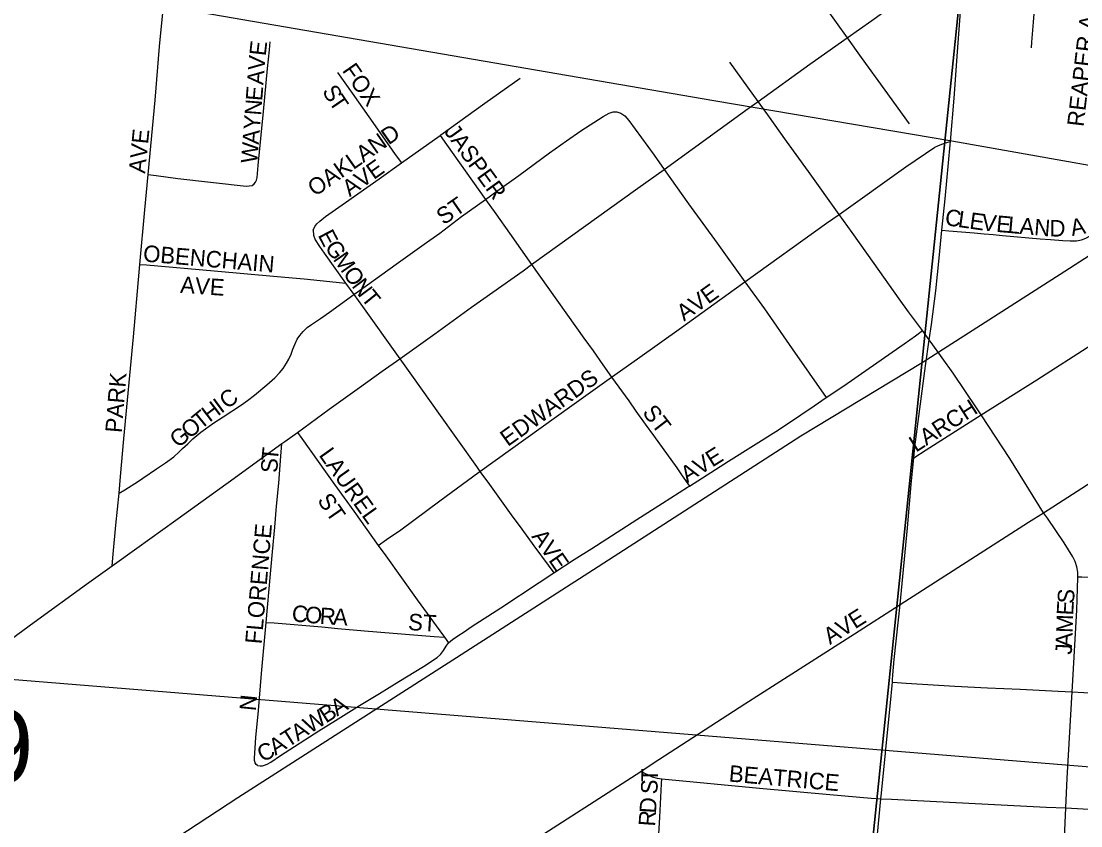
# Model space of a CAD drawing. Extents: x -209 to 4852, y 0 to 905.
# Drawn here: x 140.68 to 152.8, y 281.42 to 290.63 of the extents above; entities that cross this region are included whole.
import ezdxf

# ---------------------------------------------------------------- set-up
doc = ezdxf.new("R2010")
doc.units = 0
for name, color, linetype in [('GM_X_Airport_Location_Class_2', 7, 'Continuous'), ('GM_X_Airport_Location_Class_3', 7, 'Continuous'), ('GM_X_County_Subdivision_Text', 7, 'Continuous'), ('GM_X_Minor_River', 7, 'Continuous'), ('GM_X_Township_Road_Text', 7, 'Continuous'), ('GM_X_US_Route', 7, 'Continuous'), ('SH_Text', 7, 'Continuous')]:
    doc.layers.add(name, color=color, linetype=linetype)

msp = doc.modelspace()

# ---------------------------------------------------------------- linework, layer by layer
at = {"layer": 'GM_X_Airport_Location_Class_2'}
for points in [[(149.091, 291.865), (149.15, 291.788), (149.317, 291.57), (149.751, 290.969), (150.129, 290.439)], [(152.237, 290.324), (152.242, 290.391), (152.262, 290.62), (152.291, 291.009), (152.317, 291.321), (152.334, 291.57), (152.34, 291.661)], [(151.311, 289.255), (151.354, 289.75), (151.393, 290.279), (151.42, 290.638), (151.443, 290.953), (151.467, 291.415)], [(142.136, 288.876), (142.215, 289.725), (142.264, 290.34), (142.302, 290.725)], [(143.346, 288.768), (143.362, 288.79), (143.373, 288.812), (143.381, 288.843), (143.387, 288.888), (143.394, 288.978), (143.456, 289.597), (143.501, 290.088), (143.522, 290.301), (143.532, 290.394)], [(150.129, 290.439), (150.289, 290.213), (150.559, 289.842), (150.84, 289.457)], [(149.111, 289.713), (148.994, 289.875), (148.787, 290.161)], [(144.3, 290.045), (144.47, 289.806), (144.66, 289.537), (144.893, 289.206), (144.962, 289.106), (145.032, 289.008)], [(145.474, 289.324), (145.484, 289.331), (145.984, 289.694), (146.388, 289.979)], [(150.038, 288.42), (149.686, 288.91), (149.437, 289.259), (149.222, 289.56), (149.111, 289.713)], [(145.995, 288.592), (146.122, 288.684), (146.374, 288.866), (146.725, 289.125), (146.919, 289.261), (147.082, 289.375), (147.339, 289.54), (147.407, 289.579), (147.452, 289.592), (147.496, 289.592)], [(147.496, 289.592), (147.543, 289.579), (147.586, 289.547), (147.631, 289.496), (147.923, 289.096), (148.036, 288.935)], [(145.032, 289.008), (145.474, 289.324)], [(145.474, 289.324), (145.548, 289.22), (145.995, 288.592)], [(150.038, 288.42), (150.802, 288.965), (151.134, 289.188), (151.166, 289.205), (151.192, 289.217), (151.253, 289.237), (151.311, 289.255)], [(151.214, 288.239), (151.249, 288.598), (151.308, 289.217), (151.311, 289.255)], [(144.021, 288.238), (144.043, 288.283), (144.066, 288.312), (144.099, 288.344), (144.164, 288.395), (144.393, 288.556), (144.779, 288.827), (145.032, 289.008)], [(148.036, 288.935), (148.315, 288.541), (148.642, 288.092), (148.961, 287.647)], [(142.039, 287.848), (142.098, 288.473), (142.136, 288.876)], [(142.136, 288.876), (142.226, 288.864), (142.474, 288.831), (143.255, 288.744), (143.292, 288.746), (143.323, 288.752), (143.346, 288.768)], [(144.488, 287.504), (144.644, 287.615), (144.78, 287.713), (144.997, 287.868), (145.319, 288.099), (145.47, 288.207), (145.718, 288.394), (145.995, 288.592)], [(145.995, 288.592), (146.111, 288.428), (146.267, 288.204), (146.521, 287.845)], [(151.214, 288.239), (151.293, 288.232), (151.581, 288.208), (151.695, 288.198), (151.798, 288.189), (151.907, 288.18), (152.337, 288.14), (152.454, 288.132), (152.597, 288.12), (152.682, 288.117), (152.752, 288.118), (152.808, 288.127), (152.861, 288.147), (152.965, 288.206), (153.12, 288.307), (153.353, 288.458), (153.425, 288.499), (153.493, 288.534), (153.567, 288.566)], [(148.961, 287.647), (149.895, 288.318), (150.038, 288.42)], [(150.99, 287.091), (150.833, 287.304), (150.725, 287.455), (150.438, 287.857), (150.188, 288.211), (150.038, 288.42)], [(144.021, 288.238), (144.027, 288.183), (144.045, 288.13), (144.095, 288.051), (144.149, 287.975), (144.394, 287.635)], [(151.069, 286.986), (151.094, 287.162), (151.143, 287.547), (151.182, 287.918), (151.214, 288.239)], [(141.802, 285.229), (141.82, 285.42), (141.858, 285.851), (141.966, 287.021), (142.031, 287.76), (142.039, 287.848)], [(142.039, 287.848), (142.115, 287.842), (142.891, 287.774), (143.612, 287.711), (143.919, 287.681), (144.287, 287.645), (144.394, 287.635)], [(146.521, 287.845), (147.119, 287.003), (147.225, 286.858), (147.336, 286.699), (147.435, 286.559)], [(144.394, 287.635), (144.488, 287.504)], [(147.435, 286.559), (147.73, 286.768), (148.236, 287.125), (148.839, 287.559), (148.961, 287.647)], [(148.961, 287.647), (149.183, 287.34), (149.5, 286.883), (149.889, 286.326)], [(151.664, 286.125), (152.298, 286.529), (152.929, 286.932), (154.078, 287.682), (154.091, 287.692)], [(141.802, 285.229), (141.868, 285.27), (142.023, 285.367), (142.074, 285.403), (142.23, 285.508), (142.335, 285.576), (142.43, 285.648), (142.486, 285.698), (142.528, 285.74), (142.588, 285.796), (142.646, 285.853), (142.738, 285.928), (142.888, 286.036), (142.993, 286.103), (143.201, 286.241), (143.273, 286.292), (143.351, 286.352), (143.494, 286.469), (143.585, 286.551), (143.639, 286.608), (143.679, 286.656), (143.719, 286.716), (143.745, 286.762), (143.771, 286.82), (143.791, 286.879), (143.812, 286.931), (143.84, 286.991), (143.869, 287.035), (143.909, 287.082), (143.954, 287.124), (144.003, 287.161), (144.108, 287.229), (144.209, 287.301), (144.488, 287.504)], [(144.488, 287.504), (144.587, 287.367), (145.013, 286.769)], [(149.889, 286.326), (150.091, 286.459), (150.38, 286.66), (150.78, 286.939), (150.913, 287.032), (150.99, 287.091)], [(151.069, 286.986), (150.99, 287.091)], [(150.892, 285.634), (150.904, 285.761), (151.025, 286.689), (151.069, 286.986)], [(151.664, 286.125), (151.618, 286.196), (151.341, 286.605), (151.09, 286.956), (151.069, 286.986)], [(145.013, 286.769), (145.166, 286.554), (145.456, 286.147), (145.891, 285.536), (145.93, 285.48)], [(145.93, 285.48), (146.982, 286.233), (147.435, 286.559)], [(147.435, 286.559), (147.631, 286.286), (147.714, 286.17), (147.82, 286.021), (147.913, 285.892), (148.18, 285.519), (148.244, 285.43), (148.328, 285.312)], [(152.375, 285.007), (152.986, 285.399), (154.033, 286.071), (154.634, 286.459), (154.814, 286.577)], [(148.328, 285.312), (148.774, 285.596), (149.345, 285.956), (149.598, 286.128), (149.753, 286.231), (149.889, 286.326)], [(150.892, 285.634), (151.035, 285.725), (151.664, 286.125)], [(152.375, 285.007), (151.99, 285.627), (151.664, 286.125)], [(143.842, 285.926), (143.893, 285.855), (144.268, 285.329), (144.486, 285.024), (144.766, 284.633)], [(143.486, 283.751), (143.535, 284.307), (143.558, 284.56), (143.583, 284.842), (143.604, 285.083), (143.628, 285.345), (143.654, 285.655), (143.666, 285.798)], [(150.734, 283.955), (150.768, 284.279), (150.819, 284.833), (150.862, 285.328), (150.892, 285.634)], [(144.766, 284.633), (144.862, 284.7), (145.024, 284.813), (145.47, 285.144), (145.919, 285.472), (145.93, 285.48)], [(145.93, 285.48), (146.038, 285.331), (146.288, 284.984), (146.41, 284.817), (146.547, 284.629), (146.709, 284.408), (146.775, 284.318)], [(146.775, 284.318), (147.008, 284.47), (147.21, 284.599), (147.726, 284.928), (148.019, 285.115), (148.305, 285.298), (148.328, 285.312)], [(141.724, 284.401), (141.737, 284.534), (141.767, 284.866), (141.802, 285.229)], [(150.734, 283.955), (152.205, 284.898), (152.375, 285.007)], [(152.767, 284.275), (152.767, 284.327), (152.758, 284.389), (152.739, 284.447), (152.712, 284.503), (152.613, 284.661), (152.419, 284.945), (152.375, 285.007)], [(144.766, 284.633), (144.852, 284.514), (145.213, 284.01), (145.471, 283.655), (145.523, 283.582)], [(145.571, 283.52), (145.615, 283.558), (145.677, 283.598), (145.749, 283.646), (145.828, 283.701), (146.17, 283.92), (146.606, 284.208), (146.775, 284.318)], [(152.702, 282.957), (152.706, 283.024), (152.756, 283.893), (152.767, 284.265), (152.767, 284.275)], [(152.767, 284.275), (152.813, 284.273), (153.061, 284.262), (154.293, 284.198), (155.108, 284.157)], [(147.771, 282.048), (147.912, 282.14), (148.958, 282.822), (150.214, 283.621), (150.734, 283.955)], [(150.647, 283.068), (150.648, 283.091), (150.653, 283.151), (150.668, 283.329), (150.734, 283.955)], [(143.386, 282.116), (143.371, 282.128), (143.359, 282.147), (143.353, 282.172), (143.351, 282.198), (143.366, 282.437), (143.397, 282.745), (143.433, 283.169), (143.486, 283.751)], [(143.486, 283.751), (143.578, 283.748), (144.122, 283.702), (144.304, 283.684), (144.61, 283.655), (145.407, 283.591), (145.523, 283.582)], [(145.523, 283.582), (145.571, 283.52)], [(143.386, 282.116), (143.417, 282.11), (143.443, 282.112), (143.467, 282.12), (143.495, 282.13), (143.537, 282.154), (143.649, 282.229), (144.088, 282.51), (144.276, 282.631), (144.554, 282.801), (144.782, 282.94), (145.003, 283.075), (145.284, 283.247), (145.44, 283.349), (145.479, 283.386), (145.513, 283.43), (145.544, 283.482), (145.571, 283.52)], [(150.516, 281.735), (150.522, 281.797), (150.614, 282.723), (150.625, 282.832), (150.645, 283.03), (150.647, 283.068)], [(150.647, 283.068), (150.803, 283.058), (151.362, 283.024), (151.735, 283.003), (152.108, 282.987), (152.543, 282.966), (152.702, 282.957)], [(152.63, 281.629), (152.646, 281.969), (152.702, 282.957)], [(152.702, 282.957), (153.103, 282.935), (153.967, 282.887), (155.031, 282.834)], [(145.981, 280.894), (146.394, 281.161), (147.771, 282.048)], [(147.771, 282.048), (147.852, 282.008), (147.899, 281.984), (147.956, 281.97), (148.009, 281.964)], [(147.894, 280.675), (147.906, 280.766), (147.932, 280.952), (147.974, 281.331), (147.986, 281.522), (148.006, 281.906), (148.009, 281.964)], [(148.009, 281.964), (149.126, 281.856), (149.931, 281.782), (150.405, 281.742), (150.516, 281.735)], [(150.388, 280.442), (150.391, 280.473), (150.459, 281.129), (150.516, 281.735)], [(150.516, 281.735), (150.635, 281.728), (152.406, 281.64), (152.63, 281.629)], [(152.552, 280.318), (152.557, 280.394), (152.58, 280.728), (152.614, 281.286), (152.63, 281.629)], [(152.63, 281.629), (153.026, 281.607), (154.247, 281.546), (154.966, 281.509)]]:
    msp.add_lwpolyline(points, dxfattribs=at)
at = {"layer": 'GM_X_County_Subdivision_Text'}
for points in [[(148.999, 289.632), (149.111, 289.713), (149.701, 290.139), (150.129, 290.439), (150.412, 290.638), (151.103, 291.137), (151.467, 291.415)], [(141.724, 284.401), (142.004, 284.602), (142.453, 284.923), (143.049, 285.354), (143.666, 285.798), (143.699, 285.822), (143.842, 285.926), (144.207, 286.191), (144.552, 286.438), (144.812, 286.627), (145.013, 286.769), (145.413, 287.052), (145.833, 287.358), (146.078, 287.531), (146.424, 287.775), (146.521, 287.845), (147.736, 288.72), (148.036, 288.935), (148.999, 289.632)], [(137.252, 281.438), (137.288, 281.481), (137.322, 281.523), (137.359, 281.559), (137.405, 281.596), (137.459, 281.629), (137.955, 281.922), (139.18, 282.646), (139.516, 282.841), (139.569, 282.873), (139.659, 282.925), (139.883, 283.071), (140.056, 283.192), (140.063, 283.197), (140.44, 283.47), (140.833, 283.754), (141.431, 284.19), (141.724, 284.401)]]:
    msp.add_lwpolyline(points, dxfattribs=at)
at = {"layer": 'GM_X_Minor_River'}
for points in [[(130.833, 293.553), (151.499, 291.694), (149.411, 271.455), (129.104, 273.545)], [(151.499, 291.694), (171.86, 289.687), (170.498, 269.384), (149.411, 271.455)]]:
    msp.add_lwpolyline(points, close=True, dxfattribs=at)
at = {"layer": 'GM_X_US_Route'}
for points in [[(154.217, 288.801), (152.899, 288.978), (151.325, 289.256), (148.603, 289.721), (141.311, 290.977), (140.266, 291.124), (139.888, 291.127), (139.704, 291.127), (139.516, 291.104), (139.134, 291.008)], [(137.379, 277.119), (138.126, 277.886), (138.96, 278.667), (139.489, 279.144), (140.15, 279.681), (140.591, 280.059), (141.174, 280.455), (142.121, 281.066), (143.159, 281.747), (145.716, 283.386), (147.23, 284.359), (149.599, 285.888), (150.989, 286.727), (152.621, 287.771), (154.217, 288.801)]]:
    msp.add_lwpolyline(points, dxfattribs=at)
at = {"layer": 'SH_Text'}
msp.add_lwpolyline([(110.173, 285.569), (202.362, 278.085), (232.041, 278.085), (232.041, 272.446), (202.369, 272.22)], close=True, dxfattribs=at)

# ---------------------------------------------------------------- texts
at = {"layer": 'GM_X_Airport_Location_Class_3'}
for s, height, rotation, p in [('REAPER AVE', 0.1894, 83.3681, (152.833, 289.417)), ('E', 0.189, 83.5663, (143.479, 290.227)), ('V', 0.189, 85.5359, (143.466, 290.062)), ('FOX', 0.1894, 304.8239, (144.348, 290.066)), ('A', 0.189, 85.5359, (143.453, 289.896)), ('E', 0.189, 85.5154, (143.439, 289.713)), ('S', 0.189, 301.1887, (144.12, 289.83)), ('T', 0.189, 304.0285, (144.194, 289.707)), ('N', 0.189, 85.5359, (143.426, 289.547)), ('Y', 0.189, 85.5448, (143.413, 289.381)), ('OAKLAND', 0.1894, 35.061, (144.044, 288.618)), ('JASPER', 0.1894, 305.9435, (145.514, 289.367)), ('AVE', 0.1894, 84.2858, (142.1, 288.883)), ('A', 0.189, 85.5141, (143.4, 289.215)), ('W', 0.189, 85.5407, (143.383, 288.999)), ('AVE', 0.1894, 35.3227, (144.44, 288.616)), ('ST', 0.1894, 34.6986, (145.515, 288.292)), ('C', 0.189, 351.9111, (151.24, 288.298)), ('L', 0.189, 351.8854, (151.389, 288.277)), ('E', 0.189, 352.0277, (151.521, 288.258)), ('V', 0.189, 353.9093, (151.66, 288.239)), ('E', 0.189, 354.885, (151.829, 288.221)), ('L', 0.189, 354.9735, (151.962, 288.209)), ('A', 0.189, 354.9697, (152.095, 288.197)), ('N', 0.189, 355.4324, (152.263, 288.182)), ('D', 0.189, 358.923, (152.442, 288.168)), ('A', 0.189, 11.249, (152.702, 288.171)), ('E', 0.189, 297.5549, (144.072, 288.183)), ('OBENCHAIN', 0.1894, 355.1206, (142.072, 287.882)), ('G', 0.189, 304.9396, (144.148, 288.042)), ('M', 0.189, 304.9362, (144.243, 287.906)), ('AVE', 0.1894, 356.0574, (142.498, 287.523)), ('O', 0.189, 304.9396, (144.357, 287.742)), ('N', 0.189, 306.6419, (144.456, 287.6)), ('AVE', 0.1894, 35.3062, (148.264, 287.192)), ('T', 0.189, 309.1906, (144.562, 287.459)), ('PARK', 0.1894, 85.3669, (141.833, 285.916)), ('EDWARDS', 0.1894, 35.5384, (146.248, 285.758)), ('C', 0.189, 36.3648, (143.037, 286.186)), ('H', 0.189, 37.3114, (142.838, 286.036)), ('I', 0.189, 36.4677, (142.97, 286.136)), ('LARCH', 0.1894, 32.6575, (150.916, 285.693)), ('T', 0.189, 39.2529, (142.736, 285.952)), ('ST', 0.1894, 307.5629, (147.78, 286.151)), ('O', 0.189, 39.5201, (142.608, 285.846)), ('G', 0.189, 39.5201, (142.479, 285.74)), ('T', 0.189, 84.2812, (143.618, 285.591)), ('LAUREL', 0.1894, 305.4135, (144.081, 285.666)), ('AVE', 0.1894, 32.0062, (148.3, 285.343)), ('S', 0.189, 89.0438, (143.616, 285.462)), ('ST', 0.1894, 304.6908, (144.063, 285.148)), ('FLORENCE', 0.1894, 85.0592, (143.433, 283.499)), ('A', 0.189, 305.7333, (146.514, 284.734)), ('V', 0.189, 305.7156, (146.611, 284.598)), ('E', 0.189, 304.5085, (146.708, 284.464)), ('S', 0.189, 85.7333, (152.721, 283.961)), ('C', 0.189, 354.6011, (143.772, 283.765)), ('E', 0.189, 86.9111, (152.714, 283.829)), ('O', 0.189, 354.7555, (143.922, 283.751)), ('R', 0.189, 356.2721, (144.093, 283.735)), ('A', 0.189, 356.9416, (144.245, 283.725)), ('ST', 0.1894, 356.4254, (145.104, 283.665)), ('AVE', 0.1894, 32.0062, (149.933, 283.493)), ('M', 0.189, 88.1236, (152.708, 283.63)), ('A', 0.189, 88.12, (152.702, 283.464)), ('J', 0.189, 88.12, (152.699, 283.381)), ('N', 0.189, 84.2937, (143.366, 282.733)), ('A', 0.189, 32.5382, (144.296, 282.674)), ('W', 0.189, 32.5241, (143.986, 282.476)), ('B', 0.189, 32.5336, (144.169, 282.593)), ('T', 0.189, 32.5162, (143.733, 282.315)), ('A', 0.189, 32.5497, (143.846, 282.387)), ('C', 0.189, 27.3253, (143.443, 282.148)), ('A', 0.189, 32.1937, (143.591, 282.226)), ('T', 0.189, 89.3928, (147.964, 281.925)), ('BEATRICE', 0.1894, 354.9572, (148.771, 281.932)), ('S', 0.189, 86.8357, (147.957, 281.782)), ('D', 0.189, 86.1082, (147.942, 281.563)), ('R', 0.189, 86.0874, (147.932, 281.414))]:
    msp.add_text(s, height=height, rotation=rotation, dxfattribs=at).set_placement(p)
at = {"layer": 'GM_X_Township_Road_Text'}
msp.add_text('29', height=0.8371, rotation=0, dxfattribs=at).set_placement((139.577, 281.914))

doc.saveas('drawing.dxf')
